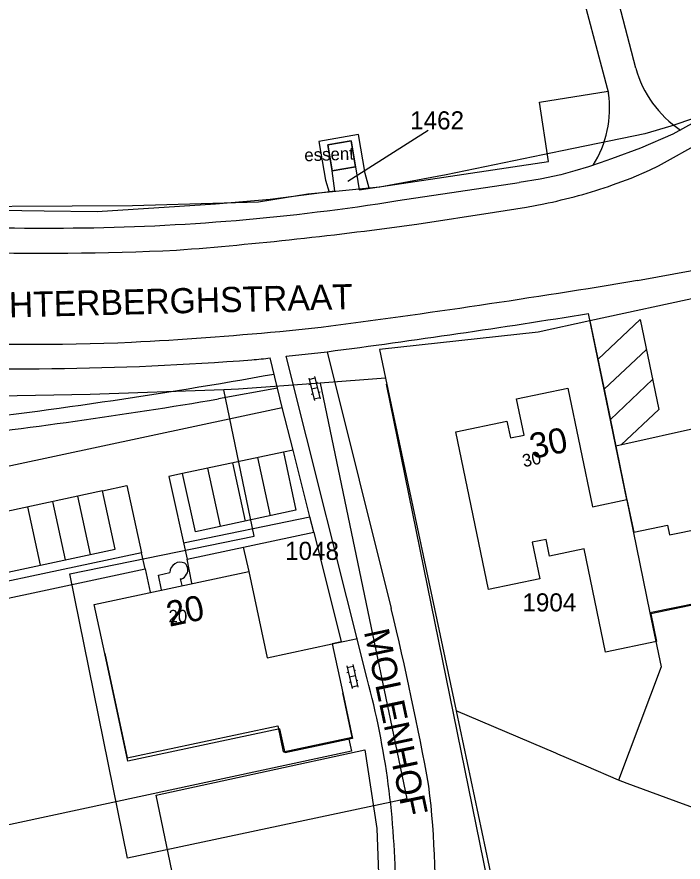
# Model space of a CAD drawing. Extents: x 148816 to 151297, y 399515 to 402500.
# Drawn here: x 150525.4 to 150591.6, y 400778.2 to 400862.2 of the extents above; entities that cross this region are included whole.
import ezdxf

# ---------------------------------------------------------------- set-up
doc = ezdxf.new("R2010")
doc.units = 0
for name, color, linetype in [('B01 Hoofdgebouw  [D] Norm', 7, 'Continuous'), ('B01 Hoofdgebouw  [T] Norm', 7, 'Continuous'), ('B01 Hoofdgebouw secundair [T] Gem', 7, 'Continuous'), ('B01 hoofgebouw', 7, 'Continuous'), ('G01 perceelsgrens', 7, 'Continuous'), ('S02 Open verharding  Norm', 7, 'Continuous'), ('T03 Hek raster  [T] Norm', 7, 'Continuous'), ('T04 Haag heg  [D] Gem', 7, 'Continuous'), ('V00 Kant verharding algemeen  [T] Norm', 7, 'Continuous'), ('V00 Kant verharding algemeen secundair  [T] Gem', 7, 'Continuous'), ('V00 Kant verharding algemeen secundair  [T] Norm', 7, 'Continuous'), ('Z01 perceelnummer', 7, 'Continuous'), ('Z02 huisnummer', 7, 'Continuous'), ('Z02 Huisnummer  [Tekst] Norm', 7, 'Continuous'), ('Z06 straatnaam', 7, 'Continuous'), ('Z19 Overige Tekst  [Tekst] Gem', 7, 'Continuous')]:
    doc.layers.add(name, color=color, linetype=linetype)

msp = doc.modelspace()

# ---------------------------------------------------------------- linework, layer by layer
at = {"layer": 'B01 Hoofdgebouw  [D] Norm'}
for p, q in [((150536.473, 400788.232), (150534.186, 400798.929)), ((150557.82, 400795.01), (150558.782, 400790.502)), ((150551.573, 400791.461), (150536.473, 400788.232)), ((150552.085, 400789.069), (150551.573, 400791.461)), ((150558.782, 400790.502), (150552.085, 400789.069))]:
    msp.add_line(p, q, dxfattribs=at)
at = {"layer": 'B01 Hoofdgebouw  [T] Norm'}
for p, q in [((150558.66, 400849.88), (150556.34, 400849.48)), ((150559.1, 400847.32), (150558.66, 400849.88)), ((150556.34, 400849.48), (150556.78, 400846.92)), ((150556.78, 400846.92), (150559.1, 400847.32)), ((150533.14, 400803.82), (150548.48, 400807.1)), ((150548.48, 400807.1), (150550.32, 400798.52)), ((150534.19, 400798.93), (150533.14, 400803.82)), ((150550.32, 400798.52), (150556.77, 400799.9)), ((150556.77, 400799.9), (150557.82, 400795.01))]:
    msp.add_line(p, q, dxfattribs=at)
msp.add_lwpolyline([(150581.799, 400809.324), (150578.363, 400808.609), (150578.016, 400810.273), (150576.645, 400809.988), (150577.399, 400806.366), (150572.308, 400805.306), (150569.049, 400820.959), (150574.133, 400822.017), (150574.477, 400820.362), (150575.857, 400820.649), (150575.099, 400824.262), (150580.194, 400825.309), (150582.634, 400813.519), (150586.062, 400814.228), (150586.731, 400810.996), (150590.1, 400811.694), (150590.301, 400810.724), (150593.405, 400811.367), (150593.606, 400810.397), (150596.977, 400811.079), (150598.25, 400804.925), (150588.432, 400802.869), (150589.003, 400800.128), (150583.933, 400799.074)], close=True, dxfattribs=at)
at = {"layer": 'B01 Hoofdgebouw secundair [T] Gem'}
msp.add_line((150541.657, 400806.351), (150541.836, 400805.679), dxfattribs=at)
msp.add_lwpolyline([(150539.817, 400805.248), (150539.509, 400806.725), (150540.658, 400806.975)], dxfattribs=at)
for centre, radius, start, end in [((150541.667, 400807), 1.009, 62.97598, 181.43413), ((150541.606, 400807.246), 0.834, 316.03441, 51.48879), ((150541.68, 400806.946), 0.596, 267.80847, 332.0403)]:
    msp.add_arc(centre, radius, start, end, dxfattribs=at)
at = {"layer": 'B01 hoofgebouw'}
for points in [[(150559.1, 400847.32), (150556.78, 400846.92), (150556.34, 400849.48), (150558.66, 400849.88), (150559.1, 400847.32)], [(150581.799, 400809.324), (150578.363, 400808.609), (150578.016, 400810.273), (150576.645, 400809.988), (150577.399, 400806.366), (150572.308, 400805.306), (150569.049, 400820.959), (150574.133, 400822.017), (150574.477, 400820.362), (150575.857, 400820.649), (150575.099, 400824.262), (150580.194, 400825.309), (150582.634, 400813.519), (150586.062, 400814.228), (150586.731, 400810.996), (150590.1, 400811.694), (150590.301, 400810.724), (150593.405, 400811.367)], [(150598.25, 400804.925), (150588.432, 400802.869), (150589.003, 400800.128), (150583.933, 400799.074), (150581.799, 400809.324)], [(150534.19, 400798.93), (150533.14, 400803.82), (150548.48, 400807.1), (150550.32, 400798.52), (150556.77, 400799.9), (150557.82, 400795.01)], [(150534.19, 400798.93), (150536.418, 400788.554), (150551.357, 400791.757), (150551.912, 400789.166), (150558.76, 400790.634), (150557.82, 400795.01)]]:
    msp.add_lwpolyline(points, dxfattribs=at)
at = {"layer": 'G01 perceelsgrens'}
for points in [[(150607.989, 400868.396), (150607.857, 400867.741), (150607.327, 400865.667), (150606.196, 400863.482), (150605.06, 400861.751), (150603.621, 400859.721), (150601.75, 400857.696), (150600.012, 400855.911), (150598.176, 400854.705), (150596.848, 400853.732), (150595.403, 400853.042), (150590.415, 400851.349), (150587.834, 400850.586), (150579.62, 400848.883), (150568.086, 400846.521), (150561.491, 400845.282), (150560.457, 400845.183)], [(150556.456, 400844.796), (150554.354, 400844.593), (150549.446, 400843.799), (150536.943, 400843.422), (150512.952, 400843.307), (150498.422, 400844.254), (150479.507, 400846.106), (150449.986, 400849.335), (150430.865, 400851.252), (150433.912, 400854.599)], [(150560.047, 400846.651), (150559.383, 400850.512), (150555.447, 400849.833), (150556.111, 400845.973)], [(150560.457, 400845.183), (150560.047, 400846.651)], [(150556.111, 400845.973), (150556.456, 400844.796)], [(150560.457, 400845.183), (150556.456, 400844.796)], [(150618.22, 400826.589), (150615.747, 400831.093), (150611.794, 400834.594), (150610.996, 400834.81), (150607.489, 400835.455), (150603.773, 400835.563), (150593.734, 400834.459), (150582.379, 400831.989)], [(150582.379, 400831.989), (150577.228, 400830.869), (150561.466, 400829.158), (150562.073, 400826.292)], [(150582.379, 400831.989), (150584.01, 400824.076)], [(150546.022, 400825.15), (150532.72, 400824.69), (150520, 400824.458), (150506.255, 400825.268), (150491.44, 400826.268), (150477.368, 400827.784)], [(150562.073, 400826.292), (150555.578, 400825.809)], [(150562.073, 400826.292), (150569.083, 400793.248)], [(150555.578, 400825.809), (150564.183, 400784.482), (150536.449, 400778.603), (150530.723, 400806.852), (150549.033, 400810.603), (150546.022, 400825.15)], [(150555.578, 400825.809), (150547.47, 400825.2), (150546.022, 400825.15)], [(150584.01, 400824.076), (150588.347, 400802.989)], [(150598.147, 400804.949), (150588.347, 400802.989)], [(150588.347, 400802.989), (150589.447, 400797.601)], [(150589.447, 400797.601), (150585.228, 400786.361)], [(150569.083, 400793.248), (150572.742, 400775.995)], [(150578.997, 400789.019), (150569.083, 400793.248)], [(150582.01, 400787.734), (150579.196, 400788.934), (150578.997, 400789.019)], [(150585.228, 400786.361), (150582.01, 400787.734)], [(150591.572, 400784.001), (150586.077, 400785.999), (150585.228, 400786.361)], [(150594.884, 400782.796), (150591.572, 400784.001)]]:
    msp.add_lwpolyline(points, dxfattribs=at)
at = {"layer": 'S02 Open verharding  Norm'}
for p, q in [((150554.44, 400826.317), (150555.002, 400824.087)), ((150554.477, 400826.171), (150555.058, 400826.318)), ((150555.022, 400826.463), (150555.584, 400824.233)), ((150554.599, 400825.686), (150554.453, 400825.65)), ((150555.303, 400825.348), (150554.721, 400825.202)), ((150555.326, 400825.87), (150555.181, 400825.833)), ((150554.843, 400824.717), (150554.698, 400824.68)), ((150555.571, 400824.9), (150555.425, 400824.864)), ((150554.966, 400824.232), (150555.547, 400824.379)), ((150558.224, 400797.695), (150558.75, 400795.456)), ((150558.258, 400797.549), (150558.842, 400797.686)), ((150558.808, 400797.832), (150559.334, 400795.593)), ((150558.373, 400797.062), (150558.227, 400797.028)), ((150559.071, 400796.713), (150558.487, 400796.575)), ((150559.103, 400797.234), (150558.957, 400797.199)), ((150558.601, 400796.089), (150558.455, 400796.054)), ((150559.331, 400796.26), (150559.185, 400796.226)), ((150558.716, 400795.602), (150559.3, 400795.739))]:
    msp.add_line(p, q, dxfattribs=at)
at = {"layer": 'T03 Hek raster  [T] Norm'}
msp.add_lwpolyline([(150558.434, 400790.428), (150558.701, 400789.243), (150522.61, 400781.487)], dxfattribs=at)
at = {"layer": 'T04 Haag heg  [D] Gem'}
for points in [[(150559.1, 400847.32), (150559.445, 400845.012), (150578.268, 400847.823), (150577.361, 400853.723), (150584.178, 400854.811)], [(150499.959, 400844.124), (150513.71, 400843.351), (150521.435, 400843.041), (150528.166, 400842.945), (150533.424, 400842.875), (150545.195, 400843.645), (150550.622, 400844.086), (150557.034, 400844.923), (150556.78, 400846.92)], [(150572.556, 400774.609), (150562.182, 400825.714)], [(150593.847, 400821.52), (150584.966, 400819.542)]]:
    msp.add_lwpolyline(points, dxfattribs=at)
at = {"layer": 'V00 Kant verharding algemeen  [T] Norm'}
for p, q in [((150563.3, 400843.95), (150575.36, 400845.736)), ((150551.818, 400823.379), (150550.62, 400828.311)), ((150560.238, 400796.416), (150552.193, 400828.492)), ((150551.353, 400825.292), (150545.483, 400824.232)), ((150541.996, 400809.945), (150554.561, 400812.51)), ((150547.937, 400809.495), (150548.48, 400807.1)), ((150556.77, 400799.9), (150559.301, 400800.442))]:
    msp.add_line(p, q, dxfattribs=at)
for points in [[(150578.76, 400893.7), (150574.178, 400892.437), (150584.229, 400854.619)], [(150586.932, 400857.124), (150579.653, 400885.136), (150585.82, 400886.53)], [(150610.165, 400868.868), (150605.567, 400862.367), (150602.527, 400858.351), (150596.961, 400854.073), (150590.606, 400850.542)], [(150590.606, 400850.542), (150587.395, 400849.164), (150584.526, 400848.109)], [(150590.083, 400847.892), (150592.692, 400849.35)], [(150584.526, 400848.109), (150583.388, 400847.703), (150582.241, 400847.322)], [(150582.241, 400847.322), (150580.872, 400846.905), (150579.49, 400846.526)], [(150588.287, 400846.96), (150589.195, 400847.406), (150590.083, 400847.892)], [(150579.49, 400846.526), (150577.437, 400846.066), (150575.36, 400845.736)], [(150584.635, 400845.506), (150586.476, 400846.189), (150588.287, 400846.96)], [(150565.179, 400841.618), (150572.883, 400842.801), (150576.092, 400843.298)], [(150576.092, 400843.298), (150576.952, 400843.455), (150577.809, 400843.625)], [(150586.062, 400814.228), (150582.247, 400832.727)], [(150556.27, 400828.927), (150562.643, 400803.394)], [(150475.701, 400807.111), (150551.818, 400823.379)], [(150554.948, 400810.991), (150554.561, 400812.51), (150552.897, 400819.133), (150551.919, 400818.947), (150553.169, 400813.172), (150543.19, 400811.015), (150541.886, 400816.814), (150540.557, 400816.516), (150542.355, 400808.304)], [(150538.189, 400807.359), (150537.84, 400808.937), (150513.525, 400803.769), (150513.328, 400804.648), (150518.149, 400805.68), (150517.054, 400810.787), (150512.216, 400809.755), (150512.079, 400810.394), (150519.037, 400811.899), (150520.325, 400806.109), (150535.197, 400809.309), (150533.941, 400815.096), (150536.386, 400815.617), (150537.84, 400808.937)], [(150542.84, 400805.923), (150542.355, 400808.304), (150554.948, 400810.991), (150557.674, 400800.093), (150556.77, 400799.9)], [(150524.762, 400774.133), (150523.558, 400779.865), (150516.316, 400790.745), (150516.263, 400790.938), (150521.143, 400792.011), (150518.979, 400801.995), (150514.092, 400800.966), (150513.871, 400802.158), (150538.189, 400807.359), (150538.684, 400805.036)], [(150543.29, 400765.572), (150539.278, 400784.847), (150560.016, 400789.362)], [(150560.016, 400789.362), (150561.209, 400781.527), (150561.431, 400775.282), (150561.088, 400767.033), (150560.553, 400757.252), (150560.406, 400753.625)]]:
    msp.add_lwpolyline(points, dxfattribs=at)
for centre, radius, start, end in [((150597.549, 400860.092), 11.025, 195.61935, 235.88745), ((150573.443, 400853.167), 10.883, 328.37916, 7.66562), ((150566.971, 400896.281), 53.76, 281.63048, 289.1821), ((150529.033, 401057.695), 216.474, 270.5339, 279.10804), ((150528.086, 401244.662), 403.442, 266.00807, 270.42096), ((150510.756, 401230.882), 393.05, 274.45697, 277.95893), ((150528.125, 401125.823), 287.105, 268.32646, 272.63021), ((150433.136, 401765.281), 941.925, 277.474492, 279.408644), ((150435.277, 401746.729), 925.743, 277.509922, 279.134847), ((150517.352, 401200.423), 371.056, 273.01054, 275.2923), ((150526.42, 401087.445), 257.776, 267.42301, 272.31666), ((150525.035, 401142.437), 315.214, 267.08768, 274.32376), ((150486.898, 401425.607), 600.686, 275.914945, 276.089529), ((150457.281, 401348.177), 529.817, 276.44875, 280.18748), ((150457.197, 401348.827), 531.972, 276.44599, 279.55296), ((150258.873, 400729.904), 312.533, 10.29554, 13.59999), ((150482.082, 400775.221), 80.979, 0.04409, 15.17325), ((150485.203, 400775.676), 81.795, 356.14318, 7.08317)]:
    msp.add_arc(centre, radius, start, end, dxfattribs=at)
at = {"layer": 'V00 Kant verharding algemeen secundair  [T] Gem'}
for p, q in [((150587.118, 400836.021), (150592.711, 400837.035)), ((150551.577, 400830.949), (150555.666, 400831.359)), ((150555.666, 400831.359), (150555.666, 400831.359)), ((150552.193, 400828.492), (150556.27, 400828.927)), ((150587.988, 400829.149), (150583.8, 400825.198)), ((150588.605, 400826.157), (150584.417, 400822.206)), ((150546.855, 400817.872), (150548.142, 400812.085)), ((150549.339, 400818.401), (150550.625, 400812.622)), ((150544.37, 400817.343), (150545.651, 400811.585)), ((150531.455, 400814.561), (150532.741, 400808.781)), ((150526.488, 400813.496), (150527.775, 400807.712)), ((150528.972, 400814.029), (150530.258, 400808.246))]:
    msp.add_line(p, q, dxfattribs=at)
msp.add_lwpolyline([(150583.183, 400828.19), (150587.371, 400832.141), (150589.22, 400823.177), (150585.49, 400819.659)], dxfattribs=at)
at = {"layer": 'V00 Kant verharding algemeen secundair  [T] Norm'}
msp.add_line((150552.897, 400819.133), (150551.818, 400823.379), dxfattribs=at)
for points in [[(150551.919, 400818.947), (150541.886, 400816.814)], [(150533.941, 400815.096), (150519.037, 400811.899)]]:
    msp.add_lwpolyline(points, dxfattribs=at)
at = {"layer": 'Z01 perceelnummer'}
msp.add_lwpolyline([(150566.324, 400850.926), (150558.335, 400845.855)], dxfattribs=at)

# ---------------------------------------------------------------- texts
for s, p in [('1462', (150564.518, 400851.026)), ('1048', (150552.094, 400808.236)), ('1904', (150575.671, 400803.114))]:
    msp.add_text(s, height=1.8, dxfattribs=at).set_placement(p)
at = {"layer": 'Z02 huisnummer'}
for s, rotation, p in [('30', 11.77063, (150576.683, 400818.267)), ('20', 12.06275, (150540.595, 400801.58))]:
    msp.add_text(s, height=2.5, rotation=rotation, dxfattribs=at).set_placement(p)
at = {"layer": 'Z02 Huisnummer  [Tekst] Norm'}
msp.add_text('30', height=1.25, rotation=11.74629, dxfattribs=at).set_placement((150575.802, 400817.446))
msp.add_text('20', height=1.25, dxfattribs=at).set_placement((150540.51, 400802.02))
at = {"layer": 'Z06 straatnaam'}
for s, rotation, p in [('ACHTERBERGHSTRAAT', 1.37483, (150520.037, 400832.23)), ('MOLENHOF', 282.00671, (150559.91, 400801.118))]:
    msp.add_text(s, height=2.5, rotation=rotation, dxfattribs=at).set_placement(p)
at = {"layer": 'Z19 Overige Tekst  [Tekst] Gem'}
msp.add_text('essent', height=1.25, rotation=2, dxfattribs=at).set_placement((150554.024, 400847.85))

doc.saveas('drawing.dxf')
